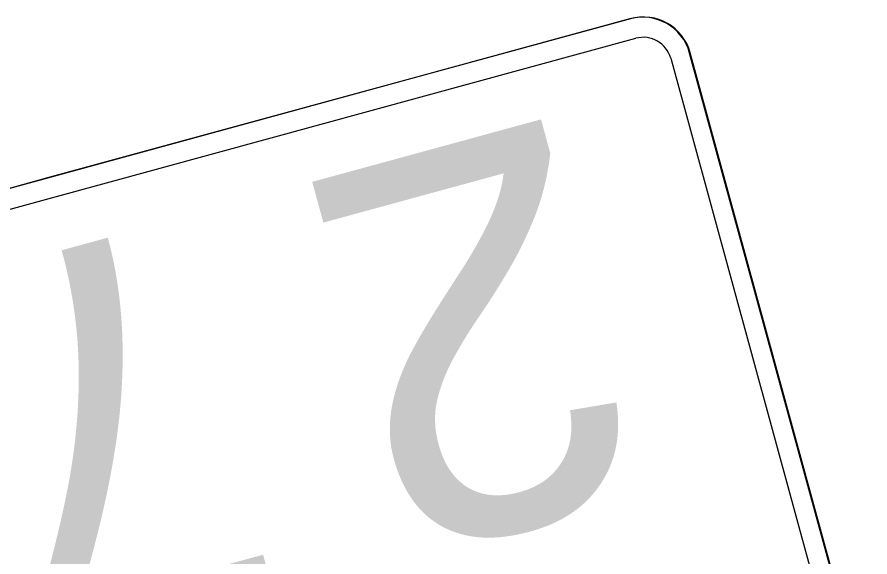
# Model space of a CAD drawing. Extents: x 2001876 to 2025694, y 804561 to 868938.
# Drawn here: x 2011377.05 to 2011426.99, y 826141.28 to 826172.92 of the extents above; entities that cross this region are included whole.
import ezdxf

# ---------------------------------------------------------------- set-up
doc = ezdxf.new("R2010")
doc.units = 0
doc.layers.add('TR SN EXTRUDED PANEL SIGNS- MOUNTED OVERHEAD', color=7, linetype='Continuous')

msp = doc.modelspace()

# ---------------------------------------------------------------- linework, layer by layer
at = {"layer": 'TR SN EXTRUDED PANEL SIGNS- MOUNTED OVERHEAD'}
for p, q in [((2011412.936, 826172.813), (2011345.162, 826154.286)), ((2011413.285, 826171.678), (2011413.285, 826171.677)), ((2011415.327, 826170.512), (2011415.328, 826170.512)), ((2011415.328, 826170.512), (2011424.527, 826136.859)), ((2011426.959, 826132.328), (2011416.438, 826170.816)), ((2011416.474, 826170.825), (2011416.474, 826170.825)), ((2011378.831, 826163.49), (2011345.198, 826154.296))]:
    msp.add_line(p, q, dxfattribs=at)
for points in [[(2011412.972, 826172.824), (2011412.972, 826172.823), (2011378.831, 826163.49)], [(2011345.511, 826153.151), (2011345.511, 826153.151), (2011379.144, 826162.345), (2011413.285, 826171.678)], [(2011426.993, 826132.337), (2011426.995, 826132.338), (2011416.474, 826170.825)]]:
    msp.add_lwpolyline(points, dxfattribs=at)
for centre, radius in [((2011413.688, 826170.064), 2.851), ((2011413.723, 826170.074), 2.851), ((2011413.723, 826170.074), 1.662)]:
    msp.add_arc(centre, radius, 15.2892, 105.2889, dxfattribs=at)

# ---------------------------------------------------------------- texts
for s, p in [('2', (2011409.213, 826167.331)), ('7', (2011387.608, 826161.425))]:
    msp.add_text(s, height=22.8, rotation=195.2888, dxfattribs=at).set_placement(p)

doc.saveas('drawing.dxf')
